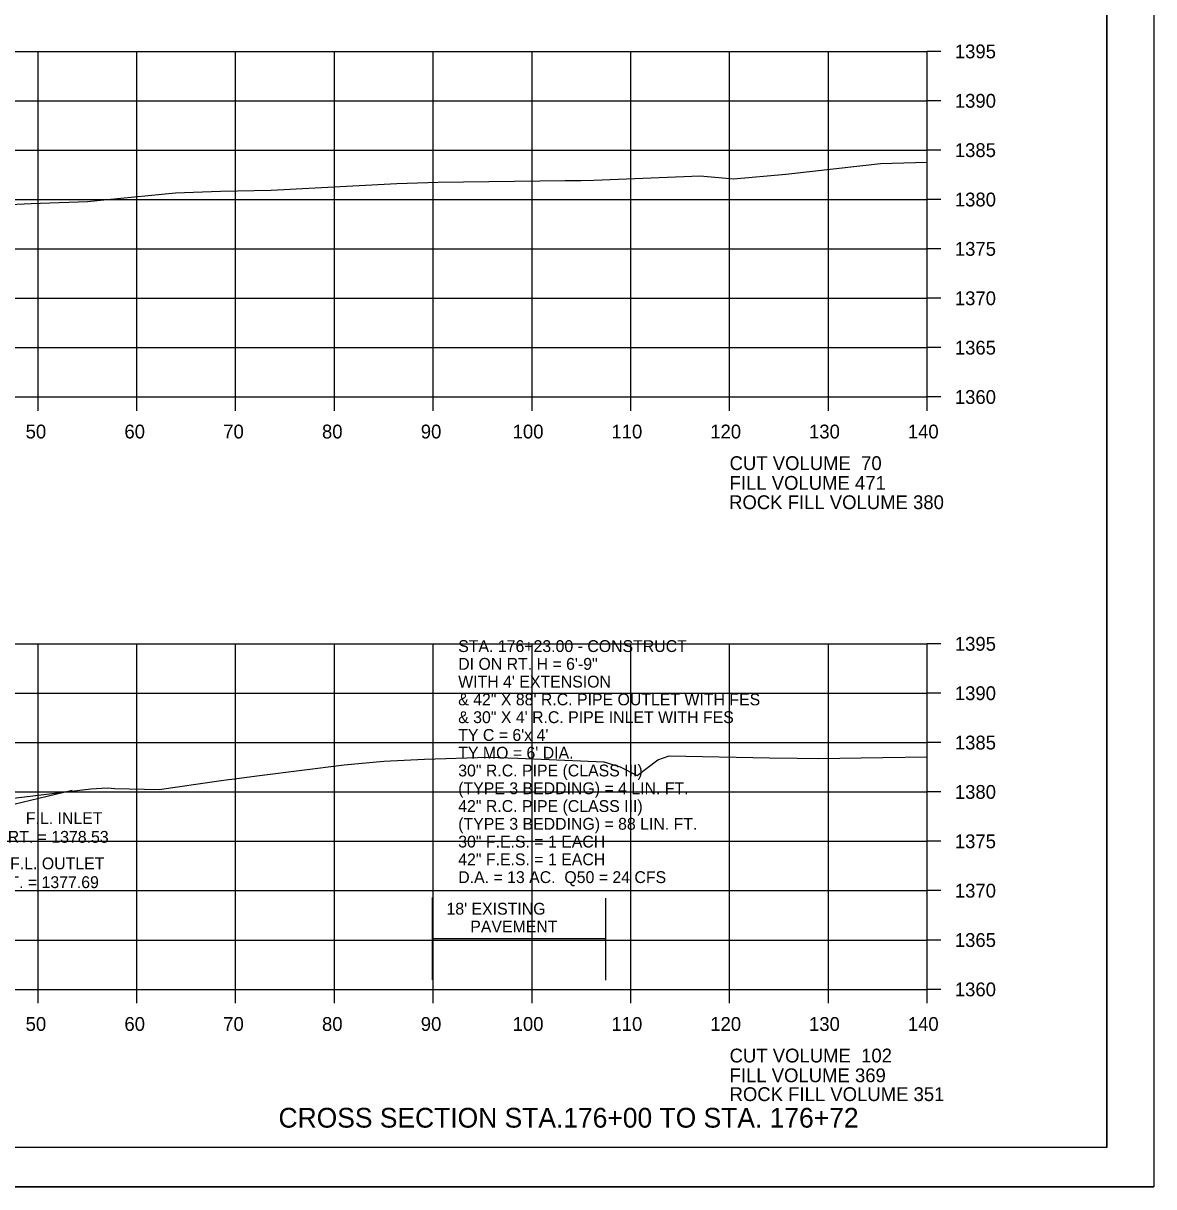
# Model space of a CAD drawing. Extents: x 1374311 to 1383814, y 384102 to 406278.
# Drawn here: x 1382688.6 to 1382803, y 396678.2 to 396796.1 of the extents above; entities that cross this region are included whole.
import ezdxf

# ---------------------------------------------------------------- set-up
doc = ezdxf.new("R2010")
doc.units = 0
for name, color, linetype in [('R_Axis', 7, 'Continuous'), ('R_Axis Annot', 7, 'Continuous'), ('R_Border', 7, 'Continuous'), ('R_Draft', 7, 'Continuous'), ('R_Exist Surface', 7, 'Continuous'), ('R_Fin Surface', 7, 'Continuous'), ('R_Grid', 7, 'Continuous'), ('R_No Plot', 7, 'Continuous'), ('R_Water', 7, 'Continuous'), ('R_Water Annot', 7, 'Continuous')]:
    doc.layers.add(name, color=color, linetype=linetype)

msp = doc.modelspace()

# ---------------------------------------------------------------- linework, layer by layer
at = {"layer": 'R_Axis'}
for p, q in [((1382780.07, 396758.21), (1382780.07, 396793.21)), ((1382781.47, 396793.21), (1382780.07, 396793.21)), ((1382781.47, 396788.21), (1382780.07, 396788.21)), ((1382781.47, 396783.21), (1382780.07, 396783.21)), ((1382781.47, 396778.21), (1382780.07, 396778.21)), ((1382781.47, 396773.21), (1382780.07, 396773.21)), ((1382781.47, 396768.21), (1382780.07, 396768.21)), ((1382781.47, 396763.21), (1382780.07, 396763.21)), ((1382500.07, 396758.21), (1382780.07, 396758.21)), ((1382690.07, 396756.81), (1382690.07, 396758.21)), ((1382700.07, 396756.81), (1382700.07, 396758.21)), ((1382710.07, 396756.81), (1382710.07, 396758.21)), ((1382720.07, 396756.81), (1382720.07, 396758.21)), ((1382730.07, 396756.81), (1382730.07, 396758.21)), ((1382740.07, 396756.81), (1382740.07, 396758.21)), ((1382750.07, 396756.81), (1382750.07, 396758.21)), ((1382760.07, 396756.81), (1382760.07, 396758.21)), ((1382770.07, 396756.81), (1382770.07, 396758.21)), ((1382780.07, 396756.81), (1382780.07, 396758.21)), ((1382781.47, 396758.21), (1382780.07, 396758.21)), ((1382780.07, 396698.21), (1382780.07, 396733.21)), ((1382781.47, 396733.21), (1382780.07, 396733.21)), ((1382781.47, 396728.21), (1382780.07, 396728.21)), ((1382781.47, 396723.21), (1382780.07, 396723.21)), ((1382781.47, 396718.21), (1382780.07, 396718.21)), ((1382781.47, 396713.21), (1382780.07, 396713.21)), ((1382781.47, 396708.21), (1382780.07, 396708.21)), ((1382781.47, 396703.21), (1382780.07, 396703.21)), ((1382500.07, 396698.21), (1382780.07, 396698.21)), ((1382690.07, 396696.81), (1382690.07, 396698.21)), ((1382700.07, 396696.81), (1382700.07, 396698.21)), ((1382710.07, 396696.81), (1382710.07, 396698.21)), ((1382720.07, 396696.81), (1382720.07, 396698.21)), ((1382730.07, 396696.81), (1382730.07, 396698.21)), ((1382740.07, 396696.81), (1382740.07, 396698.21)), ((1382750.07, 396696.81), (1382750.07, 396698.21)), ((1382760.07, 396696.81), (1382760.07, 396698.21)), ((1382770.07, 396696.81), (1382770.07, 396698.21)), ((1382780.07, 396696.81), (1382780.07, 396698.21)), ((1382781.47, 396698.21), (1382780.07, 396698.21))]:
    msp.add_line(p, q, dxfattribs=at)
at = {"layer": 'R_Border'}
for q in [(1382798.25, 396887.67), (1382482.07, 396682.21)]:
    msp.add_line((1382798.25, 396682.21), q, dxfattribs=at)
at = {"layer": 'R_Exist Surface'}
for points in [[(1382686.49, 396777.68), (1382689.36, 396777.8), (1382695.09, 396778.02), (1382697.08, 396778.21), (1382703.97, 396778.88), (1382708.52, 396779.05), (1382713.68, 396779.17), (1382726.38, 396779.82), (1382730.57, 396779.96), (1382743.43, 396780.15), (1382745.05, 396780.15), (1382746.34, 396780.17), (1382757.08, 396780.6), (1382760.46, 396780.29), (1382765.75, 396780.79), (1382770.85, 396781.34), (1382775.34, 396781.86), (1382780.07, 396782)], [(1382686.74, 396717.47), (1382695.4, 396718.51), (1382697.09, 396718.61), (1382697.83, 396718.55), (1382702.34, 396718.45), (1382708.37, 396719.34), (1382709.33, 396719.46), (1382709.7, 396719.5), (1382712.5, 396719.87), (1382721.07, 396720.97), (1382725.07, 396721.32), (1382729.2, 396721.53), (1382735.63, 396721.73), (1382738.64, 396721.63), (1382747.35, 396721.25), (1382748.99, 396720.76), (1382750.7, 396719.89), (1382752.82, 396721.45), (1382753.97, 396721.85), (1382764.11, 396721.68), (1382766.91, 396721.63), (1382769.04, 396721.6), (1382775.58, 396721.69), (1382780.07, 396721.75)]]:
    msp.add_lwpolyline(points, dxfattribs=at)
at = {"layer": 'R_Grid'}
for p, q in [((1382500.07, 396793.21), (1382780.07, 396793.21)), ((1382690.07, 396758.21), (1382690.07, 396793.21)), ((1382700.07, 396758.21), (1382700.07, 396793.21)), ((1382710.07, 396758.21), (1382710.07, 396793.21)), ((1382720.07, 396758.21), (1382720.07, 396793.21)), ((1382730.07, 396758.21), (1382730.07, 396793.21)), ((1382740.07, 396758.21), (1382740.07, 396793.21)), ((1382750.07, 396758.21), (1382750.07, 396793.21)), ((1382760.07, 396758.21), (1382760.07, 396793.21)), ((1382770.07, 396758.21), (1382770.07, 396793.21)), ((1382780.07, 396758.21), (1382780.07, 396793.21)), ((1382500.07, 396788.21), (1382780.07, 396788.21)), ((1382500.07, 396783.21), (1382780.07, 396783.21)), ((1382500.07, 396778.21), (1382780.07, 396778.21)), ((1382500.07, 396773.21), (1382780.07, 396773.21)), ((1382500.07, 396768.21), (1382780.07, 396768.21)), ((1382500.07, 396763.21), (1382780.07, 396763.21)), ((1382500.07, 396758.21), (1382780.07, 396758.21)), ((1382500.07, 396733.21), (1382780.07, 396733.21)), ((1382690.07, 396698.21), (1382690.07, 396733.21)), ((1382700.07, 396698.21), (1382700.07, 396733.21)), ((1382710.07, 396698.21), (1382710.07, 396733.21)), ((1382720.07, 396698.21), (1382720.07, 396733.21)), ((1382730.07, 396698.21), (1382730.07, 396733.21)), ((1382740.07, 396698.21), (1382740.07, 396733.21)), ((1382750.07, 396698.21), (1382750.07, 396733.21)), ((1382760.07, 396698.21), (1382760.07, 396733.21)), ((1382770.07, 396698.21), (1382770.07, 396733.21)), ((1382780.07, 396698.21), (1382780.07, 396733.21)), ((1382500.07, 396728.21), (1382780.07, 396728.21)), ((1382500.07, 396723.21), (1382780.07, 396723.21)), ((1382500.07, 396718.21), (1382780.07, 396718.21)), ((1382500.07, 396713.21), (1382780.07, 396713.21)), ((1382500.07, 396708.21), (1382780.07, 396708.21)), ((1382500.07, 396703.21), (1382780.07, 396703.21)), ((1382500.07, 396698.21), (1382780.07, 396698.21))]:
    msp.add_line(p, q, dxfattribs=at)
at = {"layer": 'R_No Plot'}
msp.add_line((1382469.67, 396678.23), (1382803, 396678.23), dxfattribs=at)
for points in [[(1382469.66, 396891.56), (1382803, 396891.56), (1382803, 396678.22), (1382469.66, 396678.22)], [(1382715.99, 396887.67), (1382715.99, 396877.79), (1382751.72, 396877.79), (1382751.72, 396874.87), (1382774.92, 396874.87), (1382774.92, 396850.53), (1382798.25, 396850.53), (1382798.25, 396682.21), (1382482.07, 396682.21), (1382482.07, 396887.67)]]:
    msp.add_lwpolyline(points, close=True, dxfattribs=at)
at = {"layer": 'R_Water'}
for p, q in [((1382693.51, 396718.34), (1382686.78, 396716.73)), ((1382729.98, 396699.19), (1382729.98, 396707.51)), ((1382747.55, 396699.13), (1382747.55, 396707.45)), ((1382729.98, 396703.35), (1382747.55, 396703.35))]:
    msp.add_line(p, q, dxfattribs=at)

# ---------------------------------------------------------------- texts
at = {"layer": 'R_Axis Annot'}
for s, p in [('1395', (1382782.87, 396792.51)), ('1390', (1382782.87, 396787.51)), ('1385', (1382782.87, 396782.51)), ('1380', (1382782.87, 396777.51)), ('1375', (1382782.87, 396772.51)), ('1370', (1382782.87, 396767.51)), ('1365', (1382782.87, 396762.51)), ('1360', (1382782.87, 396757.51)), ('50', (1382688.81, 396754.01)), ('60', (1382698.81, 396754.01)), ('70', (1382708.81, 396754.01)), ('80', (1382718.81, 396754.01)), ('90', (1382728.81, 396754.01)), ('100', (1382738.11, 396754.01)), ('110', (1382748.11, 396754.01)), ('120', (1382758.11, 396754.01)), ('130', (1382768.11, 396754.01)), ('140', (1382778.11, 396754.01)), ('CUT VOLUME  70', (1382760.07, 396750.81)), ('FILL VOLUME 471', (1382760.07, 396748.81)), ('1395', (1382782.87, 396732.51)), ('1390', (1382782.87, 396727.51)), ('1385', (1382782.87, 396722.51)), ('1380', (1382782.87, 396717.51)), ('1375', (1382782.87, 396712.51)), ('1370', (1382782.87, 396707.51)), ('1365', (1382782.87, 396702.51)), ('1360', (1382782.87, 396697.51)), ('50', (1382688.81, 396694.01)), ('60', (1382698.81, 396694.01)), ('70', (1382708.81, 396694.01)), ('80', (1382718.81, 396694.01)), ('90', (1382728.81, 396694.01)), ('100', (1382738.11, 396694.01)), ('110', (1382748.11, 396694.01)), ('120', (1382758.11, 396694.01)), ('130', (1382768.11, 396694.01)), ('140', (1382778.11, 396694.01)), ('CUT VOLUME  102', (1382760.07, 396690.81)), ('FILL VOLUME 369', (1382760.07, 396688.81))]:
    msp.add_text(s, height=1.4, dxfattribs=at).set_placement(p)
at = {"layer": 'R_Draft'}
msp.add_text('CROSS SECTION STA.176+00 TO STA. 176+72', height=2, dxfattribs=at).set_placement((1382714.41, 396684.21))
at = {"layer": 'R_Fin Surface'}
for s, p in [('ROCK FILL VOLUME 380', (1382760.02, 396746.85)), ('ROCK FILL VOLUME 351', (1382760.07, 396686.9))]:
    msp.add_text(s, height=1.4, dxfattribs=at).set_placement(p)
at = {"layer": 'R_Water'}
for s, p in [('F.L. INLET ', (1382688.83, 396714.96)), ('RT. = 1378.53', (1382687, 396713.06)), ('F.L. OUTLET ', (1382687.24, 396710.37)), ('RT. = 1377.69', (1382686.01, 396708.47)), ("18' EXISTING ", (1382731.41, 396705.78)), ('PAVEMENT', (1382733.82, 396703.98))]:
    msp.add_text(s, height=1.2, dxfattribs=at).set_placement(p)
at = {"layer": 'R_Water Annot'}
for s, p in [('STA. 176+23.00 - CONSTRUCT', (1382732.6, 396732.38)), ('DI ON RT. H = 6\'-9"', (1382732.6, 396730.58)), ("WITH 4' EXTENSION ", (1382732.6, 396728.78)), ('& 42" X 88\' R.C. PIPE OUTLET WITH FES', (1382732.6, 396726.98)), ('& 30" X 4\' R.C. PIPE INLET WITH FES', (1382732.6, 396725.18)), ("TY C = 6'x 4'", (1382732.6, 396723.38)), ("TY MO = 6' DIA.", (1382732.6, 396721.58)), ('30" R.C. PIPE (CLASS III)', (1382732.6, 396719.78)), ('(TYPE 3 BEDDING) = 4 LIN. FT.', (1382732.6, 396717.98)), ('42" R.C. PIPE (CLASS III)', (1382732.6, 396716.18)), ('(TYPE 3 BEDDING) = 88 LIN. FT.', (1382732.6, 396714.38)), ('30" F.E.S. = 1 EACH', (1382732.6, 396712.58)), ('42" F.E.S. = 1 EACH', (1382732.6, 396710.78)), ('D.A. = 13 AC.  Q50 = 24 CFS', (1382732.6, 396708.98))]:
    msp.add_text(s, height=1.2, dxfattribs=at).set_placement(p)

doc.saveas('drawing.dxf')
